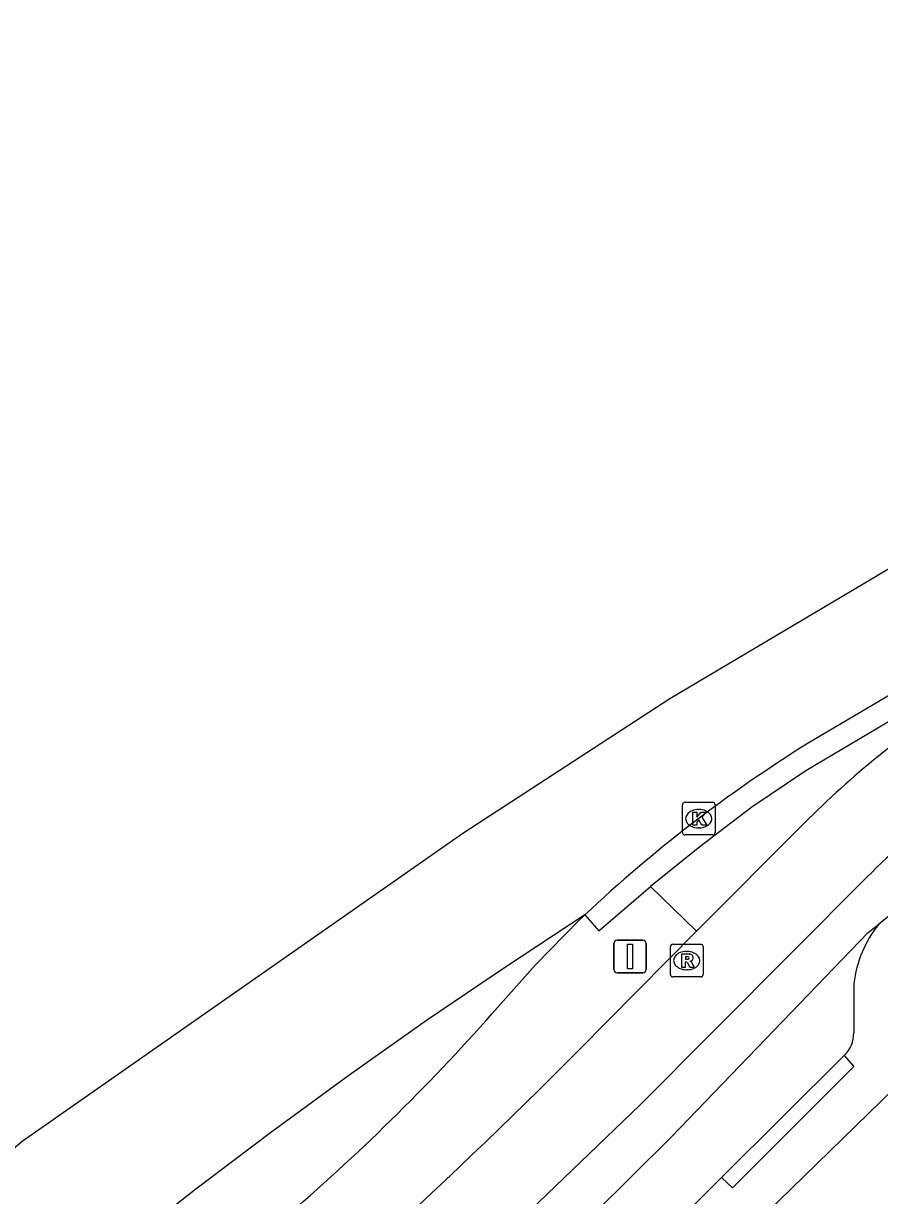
# Model space of a CAD drawing. Extents: x 159265 to 160143, y 383413 to 384319.
# Drawn here: x 159324.42 to 159350.6, y 384222.68 to 384258.53 of the extents above; entities that cross this region are included whole.
import ezdxf

# ---------------------------------------------------------------- set-up
doc = ezdxf.new("R2010")
doc.units = 0
for name, color, linetype in [('IMGEO_Berm_open', 7, 'Continuous'), ('IMGEO_Kolk', 7, 'Continuous'), ('IMGEO_Rijbaan_lokaal_gesloten', 7, 'Continuous'), ('IMGEO_Rijbaan_lokaal_open', 7, 'Continuous'), ('IMGEO_Rijbaan_regionaal_gesloten', 7, 'Continuous'), ('IMGEO_Rioolput', 7, 'Continuous'), ('IMGEO_Verkeersbordpaal', 7, 'Continuous'), ('IMGEO_Voetpad_open', 7, 'Continuous')]:
    doc.layers.add(name, color=color, linetype=linetype)

msp = doc.modelspace()

# ---------------------------------------------------------------- linework, layer by layer
at = {"layer": 'IMGEO_Berm_open'}
for points in [[(159387.412, 384258.533), (159372.799, 384250), (159361.148, 384243.2), (159355.233, 384239.748), (159348.347, 384235.672), (159346.698, 384234.564), (159345.104, 384233.347), (159343.599, 384232.135)], [(159341.593, 384231.271), (159342.013, 384230.78), (159343.599, 384232.135)], [(159343.599, 384232.135), (159345.003, 384230.769)]]:
    msp.add_lwpolyline(points, dxfattribs=at)
at = {"layer": 'IMGEO_Kolk'}
for p, q in [((159344.573, 384233.785), (159344.573, 384234.637)), ((159344.648, 384234.711), (159345.5, 384234.711)), ((159345.574, 384234.637), (159345.574, 384233.785)), ((159345.061, 384234.491), (159345.086, 384234.491)), ((159345.084, 384233.931), (159345.059, 384233.931)), ((159345.5, 384233.711), (159344.648, 384233.711))]:
    msp.add_line(p, q, dxfattribs=at)
for points in [[(159344.573, 384233.785), (159344.573, 384234.637)], [(159344.648, 384234.711), (159345.5, 384234.711)], [(159345.574, 384234.637), (159345.574, 384233.785)], [(159344.894, 384234.411), (159345.017, 384234.411), (159345.017, 384234.26), (159345.147, 384234.411), (159345.311, 384234.411), (159345.165, 384234.26), (159345.318, 384234.011), (159345.166, 384234.011), (159345.081, 384234.175), (159345.017, 384234.108), (159345.017, 384234.011), (159344.894, 384234.011), (159344.894, 384234.411)], [(159345.5, 384233.711), (159344.648, 384233.711)]]:
    msp.add_lwpolyline(points, dxfattribs=at)
for centre, start, end in [((159344.65, 384234.635), 91.552, 178.448), ((159344.65, 384234.635), 91.552, 178.448), ((159345.498, 384234.635), 1.552, 88.448), ((159345.498, 384234.635), 1.552, 88.448), ((159344.65, 384233.787), 181.552, 268.448), ((159344.65, 384233.787), 181.552, 268.448), ((159345.498, 384233.787), 271.552, 358.448), ((159345.498, 384233.787), 271.552, 358.448)]:
    msp.add_arc(centre, 0.0765, start, end, dxfattribs=at)
for centre, major_axis, ratio, start_param, end_param in [((159345.06, 384234.211), (-0.387, 0.002), 0.722429, 4.712389, 7.853982), ((159345.085, 384234.211), (-0.39, 0.002), 0.717154, 1.570796, 4.712389)]:
    msp.add_ellipse(centre, major_axis=major_axis, ratio=ratio, start_param=start_param, end_param=end_param, dxfattribs=at)
at = {"layer": 'IMGEO_Rijbaan_lokaal_gesloten'}
for points in [[(159350.214, 384232.42), (159343.268, 384225.449), (159336.829, 384219.254), (159331.311, 384214.37), (159328.724, 384212.251), (159326.056, 384210.151)], [(159351.851, 384231.991), (159350.578, 384230.982)], [(159341.835, 384222.091), (159344.23, 384224.464), (159350.26, 384230.73), (159350.578, 384230.982)]]:
    msp.add_lwpolyline(points, dxfattribs=at)
msp.add_arc((159368.937, 384213.511), 26.61, 120.248, 134.7161, dxfattribs=at)
at = {"layer": 'IMGEO_Rijbaan_lokaal_open'}
for points in [[(159345.003, 384230.769), (159348.309, 384234.081)], [(159345.003, 384230.769), (159341.404, 384227.128)]]:
    msp.add_lwpolyline(points, dxfattribs=at)
for centre, radius, start, end in [((159368.307, 384214.197), 28.201, 122.7359, 135.1642), ((159204.791, 384363.333), 192.912, 309.66392, 315.08579)]:
    msp.add_arc(centre, radius, start, end, dxfattribs=at)
at = {"layer": 'IMGEO_Rijbaan_regionaal_gesloten'}
for points in [[(159272.525, 384029.091), (159272.497, 384029.26), (159271.874, 384037.989), (159270.771, 384065.944), (159268.949, 384097.91), (159268.741, 384109.268), (159269.455, 384121.477), (159270.512, 384129.935), (159272.41, 384139.83), (159275.639, 384152.115), (159279.125, 384161.573), (159284.708, 384174.33), (159290.18, 384185.037), (159296.673, 384195.241), (159303.494, 384203.99), (159314.075, 384215.561), (159324.375, 384224.349), (159337.861, 384233.763), (159344.188, 384237.881), (159349.775, 384241.197), (159359.142, 384246.764)], [(159360.8, 384243.819), (159348.417, 384236.517)], [(159341.593, 384231.271), (159339.157, 384229.672), (159336.747, 384228.034), (159334.365, 384226.355), (159332.013, 384224.634), (159329.691, 384222.873), (159327.4, 384221.072), (159325.141, 384219.231), (159322.914, 384217.351), (159320.721, 384215.432), (159318.561, 384213.476), (159316.435, 384211.482), (159314.344, 384209.452), (159312.289, 384207.386), (159310.271, 384205.284), (159308.289, 384203.148), (159306.344, 384200.977), (159304.438, 384198.773), (159302.57, 384196.536), (159300.742, 384194.266), (159298.937, 384191.924)], [(159338.752, 384228.247), (159340.083, 384229.738), (159341.417, 384231.105), (159341.505, 384231.188), (159341.593, 384231.271)]]:
    msp.add_lwpolyline(points, dxfattribs=at)
for centre, radius, start, end in [((159371.588, 384199.315), 43.828, 121.9163, 133.1868), ((159290.446, 384271.037), 64.533, 310.47975, 318.46535)]:
    msp.add_arc(centre, radius, start, end, dxfattribs=at)
at = {"layer": 'IMGEO_Rioolput'}
for p, q in [((159344.206, 384229.444), (159344.206, 384230.296)), ((159344.281, 384230.37), (159345.133, 384230.37)), ((159345.207, 384230.296), (159345.207, 384229.444)), ((159344.694, 384230.15), (159344.719, 384230.15)), ((159344.717, 384229.59), (159344.692, 384229.59)), ((159345.133, 384229.37), (159344.281, 384229.37))]:
    msp.add_line(p, q, dxfattribs=at)
for points in [[(159344.206, 384229.444), (159344.206, 384230.296)], [(159344.281, 384230.37), (159345.133, 384230.37)], [(159345.207, 384230.296), (159345.207, 384229.444)], [(159344.795, 384230.068), (159344.543, 384230.07), (159344.543, 384229.67)], [(159344.721, 384229.989), (159344.667, 384229.989), (159344.667, 384229.908)], [(159344.667, 384229.908), (159344.719, 384229.908)], [(159344.543, 384229.67), (159344.667, 384229.67), (159344.667, 384229.832), (159344.678, 384229.832)], [(159344.725, 384229.803), (159344.796, 384229.67), (159344.936, 384229.67), (159344.871, 384229.796)], [(159345.133, 384229.37), (159344.281, 384229.37)]]:
    msp.add_lwpolyline(points, dxfattribs=at)
for centre, radius, start, end in [((159344.283, 384230.294), 0.0765, 91.552, 178.448), ((159344.283, 384230.294), 0.0765, 91.552, 178.448), ((159345.131, 384230.294), 0.0765, 1.552, 88.448), ((159345.131, 384230.294), 0.0765, 1.552, 88.448), ((159344.703, 384230.097), 0.19, 274.7715, 282.9687), ((159344.727, 384229.893), 0.0964, 77.0061, 93.1865), ((159344.741, 384229.95), 0.0378, 276.6634, 79.6772), ((159344.794, 384229.958), 0.109, 350.3612, 89.416), ((159344.792, 384229.958), 0.112, 277.5842, 350.9817), ((159344.677, 384229.779), 0.0533, 26.0293, 88.6989), ((159344.776, 384229.743), 0.108, 29.5134, 73.7905), ((159344.283, 384229.446), 0.0765, 181.552, 268.448), ((159344.283, 384229.446), 0.0765, 181.552, 268.448), ((159345.131, 384229.446), 0.0765, 271.552, 358.448), ((159345.131, 384229.446), 0.0765, 271.552, 358.448)]:
    msp.add_arc(centre, radius, start, end, dxfattribs=at)
for centre, major_axis, ratio, start_param, end_param in [((159344.693, 384229.87), (-0.387, 0.002), 0.722429, 4.712389, 7.853982), ((159344.718, 384229.87), (-0.39, 0.002), 0.717154, 1.570796, 4.712389)]:
    msp.add_ellipse(centre, major_axis=major_axis, ratio=ratio, start_param=start_param, end_param=end_param, dxfattribs=at)
at = {"layer": 'IMGEO_Verkeersbordpaal'}
for p, q in [((159342.476, 384229.595), (159342.476, 384230.395)), ((159342.476, 384230.395), (159342.476, 384229.595)), ((159342.576, 384230.495), (159343.366, 384230.495)), ((159343.366, 384230.495), (159342.576, 384230.495)), ((159343.466, 384230.395), (159343.466, 384229.595)), ((159343.466, 384229.595), (159343.466, 384230.395)), ((159343.366, 384229.495), (159342.576, 384229.495)), ((159342.576, 384229.495), (159343.366, 384229.495))]:
    msp.add_line(p, q, dxfattribs=at)
msp.add_lwpolyline([(159342.896, 384230.37), (159343.046, 384230.37), (159343.046, 384229.62), (159342.896, 384229.62), (159342.896, 384230.37)], dxfattribs=at)
for centre, start, end in [((159342.576, 384230.395), 90, 180), ((159342.576, 384230.395), 90, 180), ((159343.366, 384230.395), 0, 90), ((159343.366, 384230.395), 360, 90), ((159342.576, 384229.595), 180, 270), ((159342.576, 384229.595), 180, 270), ((159343.366, 384229.595), 270, 0), ((159343.366, 384229.595), 270, 0)]:
    msp.add_arc(centre, 0.1, start, end, dxfattribs=at)
at = {"layer": 'IMGEO_Voetpad_open'}
for points in [[(159339.465, 384214.841), (159341.659, 384216.821), (159342.327, 384217.458), (159343.203, 384218.309), (159357.33, 384232.077)], [(159349.816, 384229.17), (159349.814, 384227.664)], [(159349.521, 384226.967), (159349.817, 384226.632), (159346.111, 384222.921), (159345.771, 384223.234)], [(159345.771, 384223.234), (159349.521, 384226.967)], [(159345.771, 384223.234), (159341.529, 384218.996), (159340.805, 384218.313), (159337.096, 384214.979), (159334.843, 384212.987), (159332.566, 384211.021), (159330.255, 384209.133), (159327.903, 384207.267), (159325.64, 384205.39)]]:
    msp.add_lwpolyline(points, dxfattribs=at)
for centre, radius, start, end in [((159353.414, 384228.723), 3.625, 141.4616, 172.9219), ((159348.913, 384227.633), 0.901, 312.3996, 1.9992)]:
    msp.add_arc(centre, radius, start, end, dxfattribs=at)

doc.saveas('drawing.dxf')
